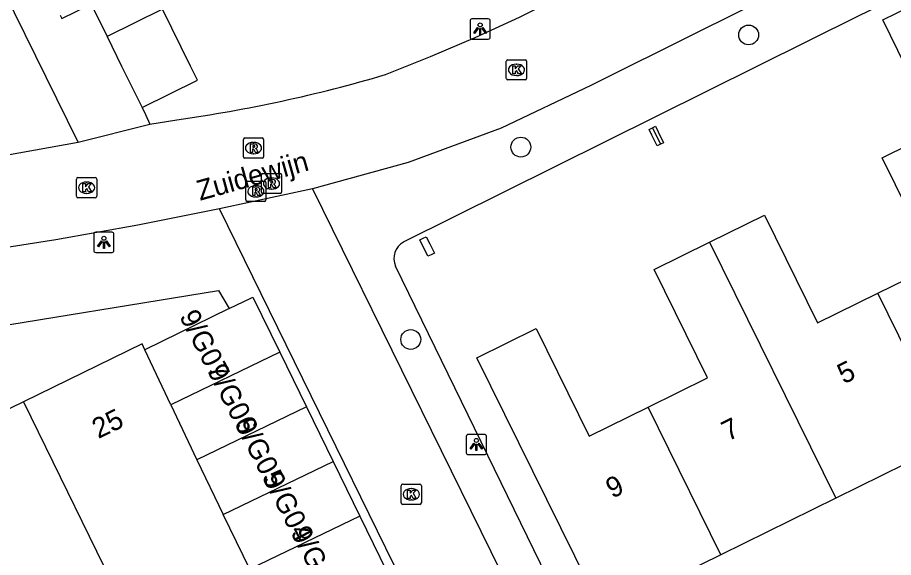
# Model space of a CAD drawing. Extents: x 157793 to 159380, y 380882 to 382313.
# Drawn here: x 158713.32 to 158756.57, y 381725.75 to 381752.4 of the extents above; entities that cross this region are included whole.
import ezdxf

# ---------------------------------------------------------------- set-up
doc = ezdxf.new("R2010")
doc.units = 0
for name, color, linetype in [('IMGEO_Boom', 7, 'Continuous'), ('IMGEO_Kolk', 7, 'Continuous'), ('IMGEO_Lichtpunt', 7, 'Continuous'), ('IMGEO_Openbare_ruimte_label', 7, 'Continuous'), ('IMGEO_Pand', 7, 'Continuous'), ('IMGEO_Pand_nummerreeks', 7, 'Continuous'), ('IMGEO_Rijbaan_lokaal_open', 7, 'Continuous'), ('IMGEO_Rioolput', 7, 'Continuous'), ('IMGEO_Voetpad_open', 7, 'Continuous')]:
    doc.layers.add(name, color=color, linetype=linetype)

msp = doc.modelspace()

# ---------------------------------------------------------------- linework, layer by layer
at = {"layer": 'IMGEO_Boom'}
for centre in [(158749.417, 381751.538), (158738.171, 381746.001), (158732.736, 381736.506)]:
    msp.add_circle(centre, 0.489, dxfattribs=at)
at = {"layer": 'IMGEO_Kolk'}
for p, q in [((158737.453, 381749.389), (158737.453, 381750.241)), ((158737.528, 381750.315), (158738.38, 381750.315)), ((158737.941, 381750.095), (158737.966, 381750.095)), ((158738.454, 381750.241), (158738.454, 381749.389)), ((158738.38, 381749.315), (158737.528, 381749.315)), ((158737.964, 381749.535), (158737.939, 381749.535)), ((158716.303, 381744.499), (158717.155, 381744.499)), ((158716.228, 381743.573), (158716.228, 381744.425)), ((158716.716, 381744.279), (158716.741, 381744.279)), ((158717.229, 381744.425), (158717.229, 381743.573)), ((158716.739, 381743.719), (158716.714, 381743.719)), ((158717.155, 381743.499), (158716.303, 381743.499)), ((158732.336, 381729.364), (158733.188, 381729.364)), ((158732.261, 381728.438), (158732.261, 381729.29)), ((158732.749, 381729.144), (158732.774, 381729.144)), ((158733.262, 381729.29), (158733.262, 381728.438)), ((158732.772, 381728.584), (158732.747, 381728.584)), ((158733.188, 381728.364), (158732.336, 381728.364))]:
    msp.add_line(p, q, dxfattribs=at)
for points in [[(158737.453, 381749.389), (158737.453, 381750.241)], [(158737.528, 381750.315), (158738.38, 381750.315)], [(158738.454, 381750.241), (158738.454, 381749.389)], [(158737.774, 381750.015), (158737.897, 381750.015), (158737.897, 381749.864), (158738.027, 381750.015), (158738.191, 381750.015), (158738.045, 381749.864), (158738.198, 381749.615), (158738.046, 381749.615), (158737.961, 381749.779), (158737.897, 381749.712), (158737.897, 381749.615), (158737.774, 381749.615), (158737.774, 381750.015)], [(158738.38, 381749.315), (158737.528, 381749.315)], [(158716.303, 381744.499), (158717.155, 381744.499)], [(158716.228, 381743.573), (158716.228, 381744.425)], [(158716.549, 381744.199), (158716.672, 381744.199), (158716.672, 381744.048), (158716.802, 381744.199), (158716.966, 381744.199), (158716.82, 381744.048), (158716.973, 381743.799), (158716.821, 381743.799), (158716.736, 381743.963), (158716.672, 381743.896), (158716.672, 381743.799), (158716.549, 381743.799), (158716.549, 381744.199)], [(158717.229, 381744.425), (158717.229, 381743.573)], [(158717.155, 381743.499), (158716.303, 381743.499)], [(158732.336, 381729.364), (158733.188, 381729.364)], [(158732.261, 381728.438), (158732.261, 381729.29)], [(158732.582, 381729.064), (158732.705, 381729.064), (158732.705, 381728.913), (158732.835, 381729.064), (158732.999, 381729.064), (158732.853, 381728.913), (158733.006, 381728.664), (158732.854, 381728.664), (158732.769, 381728.828), (158732.705, 381728.761), (158732.705, 381728.664), (158732.582, 381728.664), (158732.582, 381729.064)], [(158733.262, 381729.29), (158733.262, 381728.438)], [(158733.188, 381728.364), (158732.336, 381728.364)]]:
    msp.add_lwpolyline(points, dxfattribs=at)
for centre, start, end in [((158737.53, 381750.239), 91.552, 178.448), ((158737.53, 381750.239), 91.552, 178.448), ((158738.378, 381750.239), 1.552, 88.448), ((158738.378, 381750.239), 1.552, 88.448), ((158737.53, 381749.391), 181.552, 268.448), ((158737.53, 381749.391), 181.552, 268.448), ((158738.378, 381749.391), 271.552, 358.448), ((158738.378, 381749.391), 271.552, 358.448), ((158716.305, 381744.423), 91.552, 178.448), ((158716.305, 381744.423), 91.552, 178.448), ((158717.153, 381744.423), 1.552, 88.448), ((158717.153, 381744.423), 1.552, 88.448), ((158716.305, 381743.575), 181.552, 268.448), ((158716.305, 381743.575), 181.552, 268.448), ((158717.153, 381743.575), 271.552, 358.448), ((158717.153, 381743.575), 271.552, 358.448), ((158732.338, 381729.288), 91.552, 178.448), ((158732.338, 381729.288), 91.552, 178.448), ((158733.186, 381729.288), 1.552, 88.448), ((158733.186, 381729.288), 1.552, 88.448), ((158732.338, 381728.44), 181.552, 268.448), ((158732.338, 381728.44), 181.552, 268.448), ((158733.186, 381728.44), 271.552, 358.448), ((158733.186, 381728.44), 271.552, 358.448)]:
    msp.add_arc(centre, 0.0765, start, end, dxfattribs=at)
for centre, major_axis, ratio, start_param, end_param in [((158737.94, 381749.815), (-0.387, 0.002), 0.722429, 4.712389, 7.853982), ((158737.965, 381749.815), (-0.39, 0.002), 0.717154, 1.570796, 4.712389), ((158716.715, 381743.999), (-0.387, 0.002), 0.722429, 4.712389, 7.853982), ((158716.74, 381743.999), (-0.39, 0.002), 0.717154, 1.570796, 4.712389), ((158732.748, 381728.864), (-0.387, 0.002), 0.722429, 4.712389, 7.853982), ((158732.773, 381728.864), (-0.39, 0.002), 0.717154, 1.570796, 4.712389)]:
    msp.add_ellipse(centre, major_axis=major_axis, ratio=ratio, start_param=start_param, end_param=end_param, dxfattribs=at)
at = {"layer": 'IMGEO_Lichtpunt'}
for p, q in [((158735.662, 381752.236), (158735.662, 381751.429)), ((158735.662, 381752.236), (158735.662, 381751.429)), ((158736.564, 381752.331), (158735.756, 381752.331)), ((158736.564, 381752.331), (158735.756, 381752.331)), ((158736.658, 381751.429), (158736.658, 381752.236)), ((158736.658, 381751.429), (158736.658, 381752.236)), ((158735.756, 381751.335), (158736.564, 381751.335)), ((158735.756, 381751.335), (158736.564, 381751.335)), ((158717.085, 381741.705), (158717.085, 381740.898)), ((158717.085, 381741.705), (158717.085, 381740.898)), ((158717.987, 381741.8), (158717.179, 381741.8)), ((158717.987, 381741.8), (158717.179, 381741.8)), ((158718.081, 381740.898), (158718.081, 381741.705)), ((158718.081, 381740.898), (158718.081, 381741.705)), ((158717.179, 381740.804), (158717.987, 381740.804)), ((158717.179, 381740.804), (158717.987, 381740.804)), ((158735.477, 381731.724), (158735.477, 381730.917)), ((158735.477, 381731.724), (158735.477, 381730.917)), ((158736.379, 381731.819), (158735.571, 381731.819)), ((158736.379, 381731.819), (158735.571, 381731.819)), ((158736.473, 381730.917), (158736.473, 381731.724)), ((158736.473, 381730.917), (158736.473, 381731.724)), ((158735.571, 381730.823), (158736.379, 381730.823)), ((158735.571, 381730.823), (158736.379, 381730.823))]:
    msp.add_line(p, q, dxfattribs=at)
for points in [[(158736.036, 381751.9), (158736.075, 381751.872), (158735.887, 381751.61), (158735.849, 381751.637), (158736.036, 381751.9)], [(158736.138, 381751.852), (158736.185, 381751.852), (158736.185, 381751.53), (158736.138, 381751.53), (158736.138, 381751.852)], [(158736.248, 381751.872), (158736.286, 381751.899), (158736.473, 381751.637), (158736.434, 381751.609), (158736.248, 381751.872)], [(158717.459, 381741.369), (158717.498, 381741.341), (158717.31, 381741.079), (158717.272, 381741.106), (158717.459, 381741.369)], [(158717.561, 381741.321), (158717.608, 381741.321), (158717.608, 381740.999), (158717.561, 381740.999), (158717.561, 381741.321)], [(158717.671, 381741.341), (158717.709, 381741.368), (158717.896, 381741.106), (158717.857, 381741.078), (158717.671, 381741.341)], [(158735.851, 381731.388), (158735.89, 381731.36), (158735.702, 381731.098), (158735.664, 381731.125), (158735.851, 381731.388)], [(158735.953, 381731.34), (158736, 381731.34), (158736, 381731.018), (158735.953, 381731.018), (158735.953, 381731.34)], [(158736.063, 381731.36), (158736.101, 381731.387), (158736.288, 381731.125), (158736.249, 381731.097), (158736.063, 381731.36)]]:
    msp.add_lwpolyline(points, dxfattribs=at)
for centre in [(158736.161, 381752.034), (158717.584, 381741.503), (158735.976, 381731.522)]:
    msp.add_circle(centre, 0.0994, dxfattribs=at)
for centre, start, end in [((158735.756, 381752.236), 90, 180), ((158735.756, 381752.236), 90, 180), ((158736.564, 381752.236), 0, 90), ((158736.564, 381752.236), 0, 90), ((158735.756, 381751.429), 180, 270), ((158735.756, 381751.429), 180, 270), ((158736.564, 381751.429), 270, 0), ((158736.564, 381751.429), 270, 360), ((158717.179, 381741.705), 90, 180), ((158717.179, 381741.705), 90, 180), ((158717.987, 381741.705), 0, 90), ((158717.987, 381741.705), 0, 90), ((158717.179, 381740.898), 180, 270), ((158717.179, 381740.898), 180, 270), ((158717.987, 381740.898), 270, 0), ((158717.987, 381740.898), 270, 360), ((158735.571, 381731.724), 90, 180), ((158735.571, 381731.724), 90, 180), ((158736.379, 381731.724), 0, 90), ((158736.379, 381731.724), 0, 90), ((158735.571, 381730.917), 180, 270), ((158735.571, 381730.917), 180, 270), ((158736.379, 381730.917), 270, 0), ((158736.379, 381730.917), 270, 360)]:
    msp.add_arc(centre, 0.0946, start, end, dxfattribs=at)
at = {"layer": 'IMGEO_Pand'}
for points in [[(158758.71, 381746.806), (158757.156, 381750), (158756.041, 381752.291), (158758.741, 381753.621), (158760.551, 381750), (158764.114, 381742.871), (158767.316, 381744.449), (158767.539, 381743.997), (158770.499, 381745.456)], [(158719.466, 381747.964), (158722.201, 381749.314), (158721.862, 381750), (158720.478, 381752.806), (158717.743, 381751.456)], [(158717.743, 381751.456), (158718.461, 381750), (158719.466, 381747.964)], [(158745.059, 381746.139), (158744.9, 381746.061), (158744.637, 381746.595), (158744.5, 381746.874), (158744.663, 381746.954)], [(158744.663, 381746.954), (158744.816, 381747.029), (158744.953, 381746.75), (158745.216, 381746.216), (158745.059, 381746.139)], [(158744.663, 381746.954), (158745.059, 381746.139)], [(158755.797, 381738.786), (158758.619, 381740.177), (158756.008, 381745.474), (158758.71, 381746.806)], [(158747.491, 381741.313), (158750.197, 381742.647), (158752.823, 381737.32), (158755.797, 381738.786)], [(158733.672, 381741.232), (158733.9, 381740.768), (158733.745, 381740.692), (158733.584, 381740.613), (158733.184, 381741.426), (158733.345, 381741.505), (158733.5, 381741.581), (158733.672, 381741.232)], [(158744.453, 381733.166), (158747.389, 381734.613), (158744.752, 381739.963), (158747.491, 381741.313)], [(158747.491, 381741.313), (158753.725, 381728.68)], [(158723.773, 381738.03), (158724.832, 381738.547), (158724.939, 381738.599), (158726.268, 381735.876)], [(158759.403, 381731.478), (158755.797, 381738.786)], [(158723.773, 381738.03), (158719.609, 381735.998)], [(158748.047, 381725.882), (158742.212, 381723.006), (158736.005, 381735.6), (158738.933, 381737.043), (158741.549, 381731.735), (158744.453, 381733.166)], [(158719.609, 381735.998), (158719.467, 381736.289), (158713.616, 381733.434)], [(158720.892, 381733.285), (158719.609, 381735.998)], [(158726.268, 381735.876), (158720.892, 381733.285)], [(158726.268, 381735.876), (158727.584, 381733.179)], [(158713.616, 381733.434), (158707.927, 381730.658)], [(158713.616, 381733.434), (158718.663, 381723.093)], [(158720.892, 381733.285), (158722.175, 381730.572)], [(158727.584, 381733.179), (158722.175, 381730.572)], [(158727.584, 381733.179), (158728.9, 381730.482)], [(158748.047, 381725.882), (158744.453, 381733.166)], [(158759.403, 381731.478), (158753.725, 381728.68)], [(158722.175, 381730.572), (158723.479, 381727.869)], [(158723.479, 381727.869), (158728.9, 381730.482)], [(158728.9, 381730.482), (158730.216, 381727.785)], [(158753.725, 381728.68), (158748.047, 381725.882)], [(158724.783, 381725.166), (158723.479, 381727.869)], [(158730.216, 381727.785), (158724.783, 381725.166)], [(158730.216, 381727.785), (158731.532, 381725.087)]]:
    msp.add_lwpolyline(points, dxfattribs=at)
at = {"layer": 'IMGEO_Rijbaan_lokaal_open'}
for points in [[(158731.483, 381749.58), (158733.713, 381750.469), (158735.918, 381751.416), (158738.098, 381752.421), (158751.284, 381758.995), (158758.813, 381762.756)], [(158760.92, 381758.575), (158759.896, 381758.125), (158758.749, 381757.576), (158753.685, 381755.053), (158746.879, 381751.655), (158741.631, 381749.038), (158737.203, 381746.939), (158732.609, 381745.235), (158727.883, 381743.938)], [(158716.313, 381746.241), (158719.855, 381747.141)], [(158719.855, 381747.141), (158721.184, 381747.354)], [(158712.736, 381745.604), (158716.313, 381746.241)], [(158727.883, 381743.938), (158742.542, 381714.125), (158739.868, 381712.854), (158739.907, 381712.76), (158722.079, 381703.87), (158712.507, 381699.141)], [(158727.883, 381743.938), (158723.284, 381742.953)], [(158709.951, 381702.964), (158736.437, 381716.135), (158723.284, 381742.953)], [(158723.284, 381742.953), (158719.257, 381742.148), (158715.214, 381741.429), (158711.318, 381740.82)]]:
    msp.add_lwpolyline(points, dxfattribs=at)
msp.add_arc((158711.354, 381817.772), 71.101, 277.94679, 286.44552, dxfattribs=at)
at = {"layer": 'IMGEO_Rioolput'}
for p, q in [((158724.47, 381745.527), (158724.47, 381746.379)), ((158724.545, 381746.453), (158725.397, 381746.453)), ((158724.958, 381746.233), (158724.983, 381746.233)), ((158725.471, 381746.379), (158725.471, 381745.527)), ((158725.397, 381745.453), (158724.545, 381745.453)), ((158724.981, 381745.673), (158724.956, 381745.673)), ((158725.358, 381743.779), (158725.358, 381744.631)), ((158725.433, 381744.705), (158726.285, 381744.705)), ((158725.846, 381744.485), (158725.871, 381744.485)), ((158726.359, 381744.631), (158726.359, 381743.779)), ((158724.586, 381743.396), (158724.586, 381744.248)), ((158724.661, 381744.322), (158725.513, 381744.322)), ((158725.074, 381744.102), (158725.099, 381744.102)), ((158725.587, 381744.248), (158725.587, 381743.396)), ((158726.285, 381743.705), (158725.433, 381743.705)), ((158725.869, 381743.925), (158725.844, 381743.925)), ((158725.513, 381743.322), (158724.661, 381743.322)), ((158725.097, 381743.542), (158725.072, 381743.542))]:
    msp.add_line(p, q, dxfattribs=at)
for points in [[(158724.47, 381745.527), (158724.47, 381746.379)], [(158724.545, 381746.453), (158725.397, 381746.453)], [(158725.471, 381746.379), (158725.471, 381745.527)], [(158725.059, 381746.151), (158724.807, 381746.153), (158724.807, 381745.753)], [(158724.807, 381745.753), (158724.931, 381745.753), (158724.931, 381745.915), (158724.942, 381745.915)], [(158724.985, 381746.072), (158724.931, 381746.072), (158724.931, 381745.991)], [(158724.931, 381745.991), (158724.983, 381745.991)], [(158724.989, 381745.886), (158725.06, 381745.753), (158725.2, 381745.753), (158725.135, 381745.879)], [(158725.397, 381745.453), (158724.545, 381745.453)], [(158725.358, 381743.779), (158725.358, 381744.631)], [(158725.433, 381744.705), (158726.285, 381744.705)], [(158726.359, 381744.631), (158726.359, 381743.779)], [(158724.586, 381743.396), (158724.586, 381744.248)], [(158724.661, 381744.322), (158725.513, 381744.322)], [(158725.175, 381744.02), (158724.923, 381744.022), (158724.923, 381743.622)], [(158725.587, 381744.248), (158725.587, 381743.396)], [(158725.947, 381744.403), (158725.695, 381744.405), (158725.695, 381744.005)], [(158725.695, 381744.005), (158725.819, 381744.005), (158725.819, 381744.167), (158725.83, 381744.167)], [(158725.873, 381744.324), (158725.819, 381744.324), (158725.819, 381744.243)], [(158725.819, 381744.243), (158725.871, 381744.243)], [(158725.877, 381744.138), (158725.948, 381744.005), (158726.088, 381744.005), (158726.023, 381744.131)], [(158724.923, 381743.622), (158725.047, 381743.622), (158725.047, 381743.784), (158725.058, 381743.784)], [(158725.101, 381743.941), (158725.047, 381743.941), (158725.047, 381743.86)], [(158725.047, 381743.86), (158725.099, 381743.86)], [(158725.105, 381743.755), (158725.176, 381743.622), (158725.316, 381743.622), (158725.251, 381743.748)], [(158726.285, 381743.705), (158725.433, 381743.705)], [(158725.513, 381743.322), (158724.661, 381743.322)]]:
    msp.add_lwpolyline(points, dxfattribs=at)
for centre, radius, start, end in [((158724.547, 381746.377), 0.0765, 91.552, 178.448), ((158724.547, 381746.377), 0.0765, 91.552, 178.448), ((158725.395, 381746.377), 0.0765, 1.552, 88.448), ((158725.395, 381746.377), 0.0765, 1.552, 88.448), ((158724.941, 381745.862), 0.0533, 26.0293, 88.6989), ((158724.967, 381746.18), 0.19, 274.7715, 282.9687), ((158724.991, 381745.976), 0.0964, 77.0061, 93.1865), ((158725.005, 381746.033), 0.0378, 276.6634, 79.6772), ((158725.058, 381746.041), 0.109, 350.3612, 89.416), ((158725.056, 381746.041), 0.112, 277.5842, 350.9817), ((158725.04, 381745.826), 0.108, 29.5134, 73.7905), ((158724.547, 381745.529), 0.0765, 181.552, 268.448), ((158724.547, 381745.529), 0.0765, 181.552, 268.448), ((158725.395, 381745.529), 0.0765, 271.552, 358.448), ((158725.395, 381745.529), 0.0765, 271.552, 358.448), ((158725.435, 381744.629), 0.0765, 91.552, 178.448), ((158725.435, 381744.629), 0.0765, 91.552, 178.448), ((158726.283, 381744.629), 0.0765, 1.552, 88.448), ((158726.283, 381744.629), 0.0765, 1.552, 88.448), ((158724.663, 381744.246), 0.0765, 91.552, 178.448), ((158724.663, 381744.246), 0.0765, 91.552, 178.448), ((158725.174, 381743.91), 0.109, 350.3612, 89.416), ((158725.511, 381744.246), 0.0765, 1.552, 88.448), ((158725.511, 381744.246), 0.0765, 1.552, 88.448), ((158725.829, 381744.114), 0.0533, 26.0293, 88.6989), ((158725.855, 381744.432), 0.19, 274.7715, 282.9687), ((158725.879, 381744.228), 0.0964, 77.0061, 93.1865), ((158725.893, 381744.285), 0.0378, 276.6634, 79.6772), ((158725.946, 381744.293), 0.109, 350.3612, 89.416), ((158725.944, 381744.293), 0.112, 277.5842, 350.9817), ((158725.928, 381744.078), 0.108, 29.5134, 73.7905), ((158725.057, 381743.731), 0.0533, 26.0293, 88.6989), ((158725.083, 381744.049), 0.19, 274.7715, 282.9687), ((158725.107, 381743.845), 0.0964, 77.0061, 93.1865), ((158725.121, 381743.902), 0.0378, 276.6634, 79.6772), ((158725.172, 381743.91), 0.112, 277.5842, 350.9817), ((158725.156, 381743.695), 0.108, 29.5134, 73.7905), ((158725.435, 381743.781), 0.0765, 181.552, 268.448), ((158725.435, 381743.781), 0.0765, 181.552, 268.448), ((158726.283, 381743.781), 0.0765, 271.552, 358.448), ((158726.283, 381743.781), 0.0765, 271.552, 358.448), ((158724.663, 381743.398), 0.0765, 181.552, 268.448), ((158724.663, 381743.398), 0.0765, 181.552, 268.448), ((158725.511, 381743.398), 0.0765, 271.552, 358.448), ((158725.511, 381743.398), 0.0765, 271.552, 358.448)]:
    msp.add_arc(centre, radius, start, end, dxfattribs=at)
for centre, major_axis, ratio, start_param, end_param in [((158724.957, 381745.953), (-0.387, 0.002), 0.722429, 4.712389, 7.853982), ((158724.982, 381745.953), (-0.39, 0.002), 0.717154, 1.570796, 4.712389), ((158725.845, 381744.205), (-0.387, 0.002), 0.722429, 4.712389, 7.853982), ((158725.87, 381744.205), (-0.39, 0.002), 0.717154, 1.570796, 4.712389), ((158725.073, 381743.822), (-0.387, 0.002), 0.722429, 4.712389, 7.853982), ((158725.098, 381743.822), (-0.39, 0.002), 0.717154, 1.570796, 4.712389)]:
    msp.add_ellipse(centre, major_axis=major_axis, ratio=ratio, start_param=start_param, end_param=end_param, dxfattribs=at)
at = {"layer": 'IMGEO_Voetpad_open'}
for points in [[(158716.313, 381746.241), (158712.638, 381753.721), (158711.259, 381753.069), (158709.924, 381755.741), (158706.108, 381753.845)], [(158732.379, 381741.318), (158754.873, 381752.496), (158762.209, 381756.052)], [(158715.43, 381752.514), (158715.51, 381752.351), (158716.951, 381753.062), (158717.743, 381751.456)], [(158719.466, 381747.964), (158719.637, 381747.617), (158719.855, 381747.141)], [(158744.974, 381713.717), (158744.73, 381714.208), (158739.472, 381724.774), (158731.989, 381740.125)], [(158671.942, 381725.923), (158674.89, 381727.38), (158678.922, 381729.472), (158685.788, 381732.895), (158698.181, 381734.84), (158723.235, 381738.919), (158723.773, 381738.03)]]:
    msp.add_lwpolyline(points, dxfattribs=at)
msp.add_arc((158732.829, 381740.51), 0.925, 119.155, 204.6392, dxfattribs=at)

# ---------------------------------------------------------------- texts
at = {"layer": 'IMGEO_Openbare_ruimte_label'}
msp.add_text('Zuidewijn', height=1, rotation=15.6069, dxfattribs=at).set_placement((158722.329, 381743.35))
at = {"layer": 'IMGEO_Pand_nummerreeks'}
for s, rotation, p in [('9/G07', 297.2553, (158721.289, 381737.65)), ('5', 26.2951, (158754.111, 381734.287)), ('9/G06', 297.2553, (158722.662, 381734.984)), ('25', 26.0117, (158717.312, 381731.589)), ('9/G05', 297.2553, (158724.036, 381732.317)), ('7', 26.2951, (158748.397, 381731.464)), ('9/G04', 297.2553, (158725.41, 381729.65)), ('9', 26.2951, (158742.683, 381728.641)), ('9/G03', 297.2553, (158726.784, 381726.984))]:
    msp.add_text(s, height=1, rotation=rotation, dxfattribs=at).set_placement(p)

doc.saveas('drawing.dxf')
